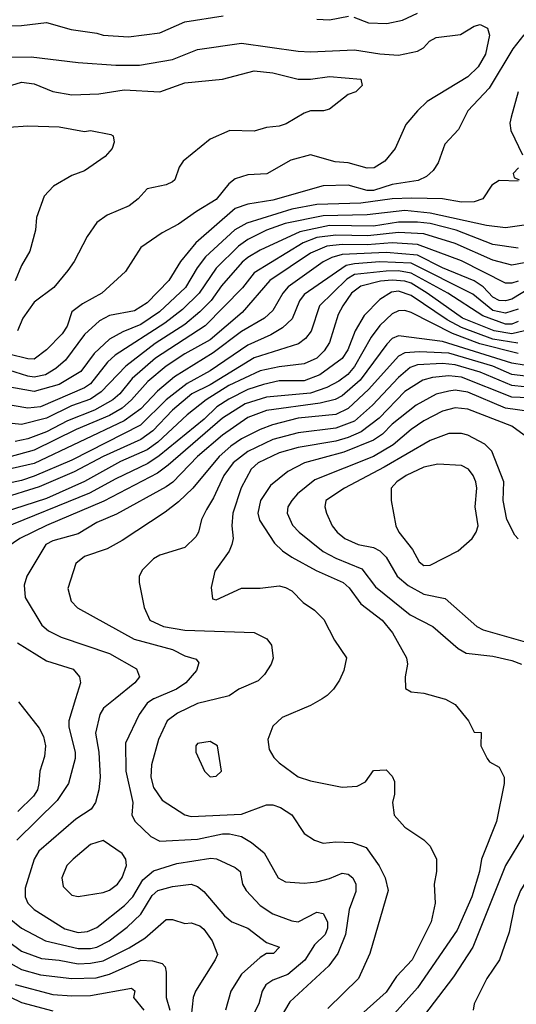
# Model space of a CAD drawing. Header units: inches. Extents: x 1793389 to 1900389, y 320802 to 470796.
# Tile 384 of 656: x 1827564 to 1829145, y 439028 to 442159. Entities that reach past the tile are written whole.
import ezdxf

# ---------------------------------------------------------------- set-up
doc = ezdxf.new("R2010")
doc.units = ezdxf.units.IN
doc.header["$MEASUREMENT"] = 0
doc.layers.add('B8423', color=7, linetype='Continuous')
doc.layers.add('B8424', color=7, linetype='Continuous')

msp = doc.modelspace()

# ---------------------------------------------------------------- linework, layer by layer
at = {"layer": 'B8423', "color": 2}
for points, elevation in [([(1827742.1, 440000), (1827720.7, 439930), (1827720.7, 439910), (1827741.3, 439830), (1827740.4, 439810), (1827719.3, 439730), (1827683.8, 439676.2), (1827554.9, 439550)], 362), ([(1827561, 439990), (1827625.9, 439905.9), (1827639.6, 439879.6), (1827646.7, 439850), (1827643.4, 439816.6), (1827628.4, 439770), (1827625.5, 439730), (1827620.5, 439710), (1827608, 439690), (1827558.6, 439641.4)], 358), ([(1827868.2, 440000), (1827830.7, 439970), (1827819.3, 439950), (1827805.7, 439890), (1827816.4, 439830), (1827820.5, 439750), (1827816.3, 439710), (1827805.5, 439670), (1827791.7, 439648.3), (1827742.9, 439617.1), (1827624.9, 439515.1), (1827610.4, 439490), (1827582, 439398), (1827582, 439370), (1827590.7, 439350), (1827610.8, 439330), (1827708.2, 439268.2), (1827750, 439257), (1827780.1, 439259.9), (1827810, 439272.7), (1827897.6, 439342.4), (1827924.7, 439370), (1827956.5, 439423.5), (1827990, 439452.2), (1828064.6, 439475.4), (1828173, 439493), (1828190.5, 439490.5), (1828250, 439462.8), (1828266, 439450), (1828273.4, 439410), (1828284.9, 439390), (1828330, 439342), (1828370, 439316.3), (1828430, 439293.4), (1828450, 439290.7), (1828510, 439320.7), (1828530, 439317.3), (1828543.8, 439290), (1828543.8, 439270), (1828536.4, 439250), (1828502.3, 439217.7), (1828471.2, 439168.8), (1828417.1, 439122.9), (1828370, 439105.1), (1828347.7, 439090), (1828336.3, 439070), (1828324.9, 439030), (1828284.4, 438950)], 366), ([(1827991, 440000), (1827990, 439999.6), (1827970, 439986), (1827944, 439950), (1827901.4, 439858.6), (1827902.4, 439770), (1827923.8, 439670), (1827921, 439630), (1827931.3, 439610), (1827981.4, 439561.4), (1828010, 439547.3), (1828130, 439553.7), (1828210, 439570.2), (1828232, 439570), (1828270, 439561.3), (1828302.3, 439542.3), (1828342, 439510), (1828386.8, 439430), (1828410, 439417.3), (1828470, 439413.4), (1828510, 439418), (1828550, 439428), (1828590, 439444.9), (1828610, 439442), (1828624, 439430), (1828634.4, 439410), (1828633.5, 439386.5), (1828612.7, 439330), (1828601.3, 439250), (1828577.1, 439190), (1828548, 439150), (1828424.4, 439035.6), (1828373, 438950)], 370), ([(1828191.7, 440000), (1828130, 439985.1), (1828066.4, 439953.6), (1828033.4, 439930), (1828006.4, 439870), (1827983.8, 439790), (1827981.6, 439750), (1827990, 439718), (1828017.3, 439677.3), (1828090, 439630.7), (1828110, 439625.5), (1828270, 439633), (1828350, 439662), (1828370, 439662), (1828393.8, 439653.8), (1828430.3, 439630.3), (1828470, 439571.3), (1828502, 439550), (1828530, 439540.7), (1828570, 439544.9), (1828622.8, 439542.8), (1828667.3, 439527.3), (1828708.3, 439468.3), (1828727.3, 439430), (1828736.3, 439390), (1828678.8, 439190), (1828642.8, 439110), (1828544.7, 439015.3)], 374), ([(1828526.3, 440000), (1828490, 439978), (1828399.3, 439940.7), (1828370, 439913.2), (1828353.4, 439870), (1828358.5, 439838.5), (1828373.2, 439813.2), (1828390, 439796), (1828450, 439751.3), (1828490, 439738.8), (1828590, 439718.8), (1828638.6, 439721.4), (1828664.7, 439735.3), (1828690, 439772), (1828730, 439774), (1828750, 439754), (1828756.9, 439736.9), (1828756.9, 439696.9), (1828751, 439670), (1828756, 439630), (1828790, 439591.3), (1828850, 439551), (1828870, 439531), (1828890.7, 439490), (1828890.8, 439450), (1828882.8, 439410), (1828886, 439350), (1828874, 439290), (1828812.7, 439170), (1828763.6, 439116.4), (1828730, 439067), (1828650, 438995.1)], 378), ([(1828914.5, 440000), (1828918.8, 439998.8), (1828950, 439982), (1828992, 439930), (1829010, 439894), (1829032.7, 439892.7), (1829032, 439850), (1829052, 439810), (1829059.6, 439799.6), (1829090, 439782), (1829106, 439750), (1829106, 439730), (1829081, 439610), (1829033.4, 439490), (1829027.3, 439450), (1829003.1, 439370), (1828956.5, 439263.5), (1828830, 439080.9), (1828710, 438946.6)], 382), ([(1829226, 440000), (1829241, 439970), (1829266.8, 439930), (1829270.8, 439890), (1829294.4, 439794.4), (1829304.7, 439770), (1829304.7, 439750), (1829281, 439710), (1829240.4, 439659.6), (1829208, 439610), (1829170.3, 439569.7), (1829110.4, 439470), (1829006, 439210), (1828944.8, 439115.2), (1828787.3, 438910)], 386), ([(1829395.5, 440000), (1829438.8, 439890), (1829444.9, 439830), (1829439.3, 439780.7), (1829427.7, 439750), (1829395.8, 439704.2), (1829268, 439570), (1829158, 439390), (1829139, 439341), (1829122, 439258), (1829090.7, 439170), (1829050.6, 439110), (1829010.7, 439030), (1829007.3, 439010)], 390), ([(1827490, 439334), (1827570, 439270.4), (1827646.8, 439230), (1827750, 439205.5), (1827790, 439205.5), (1827810, 439210.3), (1827849.5, 439230), (1827906.3, 439273.7), (1827950, 439314.9), (1827985.9, 439374.1), (1828003.7, 439390), (1828050, 439403.1), (1828110, 439410.6), (1828130, 439402.8), (1828150, 439386.8), (1828216.3, 439310), (1828238.8, 439290), (1828290, 439270.4), (1828350, 439224.7), (1828391.3, 439210), (1828372, 439190), (1828350, 439189.2), (1828330, 439177.2), (1828270, 439123.7), (1828236.4, 439070), (1828219.1, 439010)], 362), ([(1827490, 439255.8), (1827570, 439197), (1827633.9, 439173.9), (1827690, 439168.9), (1827750, 439157.3), (1827790, 439158.5), (1827830, 439166.5), (1827912.5, 439207.5), (1827962, 439238), (1828030, 439297.3), (1828050, 439297.3), (1828090, 439284.9), (1828110, 439287.3), (1828137.3, 439277.3), (1828150, 439267.3), (1828176.3, 439230), (1828193.2, 439186.8), (1828186.8, 439170), (1828124, 439070), (1828116.3, 439050), (1828110.3, 438990)], 358), ([(1827511.2, 439171.2), (1827570, 439138.3), (1827630, 439121.7), (1827730, 439110.2), (1827807.5, 439112.5), (1827850, 439123.6), (1827950, 439168.8), (1827986.6, 439166.6), (1828017.5, 439157.5), (1828027.3, 439147.3), (1828030.6, 439130.6), (1828030.4, 439050), (1828042, 439010)], 354), ([(1827550, 439091.6), (1827670, 439059.6), (1827730, 439054.6), (1827790, 439056), (1827919.8, 439079.8), (1827930.9, 439070.9), (1827926, 439050), (1827959.1, 439010)], 350), ([(1827494.9, 439070), (1827570, 439034), (1827670, 439007.4)], 346)]:
    msp.add_lwpolyline(points, dxfattribs=dict(at, elevation=elevation))
for points, elevation in [([(1828170, 439864), (1828130, 439858), (1828124.7, 439850), (1828124.7, 439830), (1828152, 439770), (1828170, 439752), (1828190, 439754), (1828206, 439770), (1828194, 439850)], 378), ([(1827830, 439548.7), (1827790, 439536), (1827734.8, 439490), (1827714.8, 439470), (1827698.8, 439430), (1827702.5, 439402.5), (1827730, 439374.8), (1827750, 439370.8), (1827830, 439384), (1827850, 439390.8), (1827876, 439410), (1827890, 439431.3), (1827904, 439470), (1827902, 439490), (1827890, 439508)], 370)]:
    msp.add_lwpolyline(points, close=True, dxfattribs=dict(at, elevation=elevation))
at = {"layer": 'B8424', "color": 2}
for points, elevation in [([(1827430, 442137.6), (1827570, 442140.7), (1827650, 442150.7), (1827728.3, 442128.3), (1827810, 442117.1), (1827830.4, 442110.4), (1827910, 442105.5), (1828010, 442118), (1828090, 442153), (1828211.9, 442171.9)], 318), ([(1828510, 442161.3), (1828550, 442158.7), (1828610.4, 442170.4)], 318), ([(1828628, 442168), (1828674, 442150), (1828732.1, 442147.9), (1828782.5, 442157.5), (1828830, 442180.5)], 318), ([(1827430, 442039.1), (1827600.9, 442040.9), (1827750, 442023.8), (1827870, 442014.9), (1827945.4, 442014.6), (1828050, 442032.7), (1828130, 442064.9), (1828270, 442084.9), (1828450, 442059.3), (1828490, 442057.1), (1828630, 442063.1), (1828710, 442050.4), (1828770, 442046.4), (1828830, 442059.3), (1828849.7, 442070.3), (1828868.4, 442091.6), (1828890, 442103.1), (1828967.3, 442112.7), (1829010, 442139.1), (1829030, 442144), (1829052.4, 442132.4), (1829059.1, 442110), (1829046, 442050), (1829023, 442010), (1828990, 441978), (1828860.5, 441899.5), (1828830.5, 441869.5), (1828793.4, 441826.6), (1828758.8, 441750), (1828726, 441710), (1828691.9, 441688.1), (1828670, 441687.3), (1828610, 441704.2), (1828567.7, 441707.7), (1828490, 441729.2), (1828427.5, 441712.5), (1828350.5, 441669.5), (1828290, 441666), (1828250, 441653.2), (1828230, 441637.2), (1828190, 441587.3), (1828126.8, 441550), (1828070, 441509.2), (1828018, 441482), (1827950, 441435.3), (1827901.4, 441358.6), (1827826, 441290), (1827763.8, 441256.2), (1827730.5, 441230), (1827715.2, 441184.8), (1827699.4, 441160.6), (1827650, 441109.6), (1827610, 441079.6), (1827590, 441080.5), (1827530, 441095.6)], 314), ([(1829168.5, 442111.5), (1829133.5, 442066.5), (1829058, 441942), (1828990.8, 441870), (1828961, 441810), (1828916.8, 441763.2), (1828895.9, 441704.1), (1828879.9, 441680.1), (1828858.8, 441661.2), (1828832, 441648), (1828750, 441635.8), (1828690, 441616), (1828670, 441616.4), (1828610, 441633.3), (1828530, 441631.2), (1828370, 441585.7), (1828290, 441573.3), (1828250, 441558.7), (1828124.4, 441450), (1828076.4, 441390), (1828039.3, 441330), (1827970, 441259.5), (1827930, 441233.6), (1827850, 441218.7), (1827818, 441202), (1827770, 441158), (1827710, 441077), (1827679.1, 441050), (1827646.8, 441030), (1827610, 441023.1), (1827590, 441025.3), (1827510, 441051)], 318), ([(1827490, 441936.3), (1827570, 441960.7), (1827610, 441955.5), (1827670, 441930.6), (1827730, 441920.5), (1827815.9, 441924.1), (1827896.7, 441936.7), (1828010, 441930.5), (1828090, 441958.7), (1828210, 441970.5), (1828310, 441997.1), (1828370, 441990.4), (1828450, 441970.5), (1828490, 441970.5), (1828550, 441979.1), (1828650, 441970.8), (1828654, 441950), (1828634, 441930), (1828610, 441922), (1828550, 441875.3), (1828530.7, 441869.3), (1828490, 441869.2), (1828470, 441862.7), (1828412.1, 441827.9), (1828390, 441820.7), (1828350, 441816.2), (1828310, 441805.1), (1828233.2, 441806.8), (1828170, 441779), (1828084.7, 441710), (1828071.3, 441690), (1828058, 441650), (1828050, 441644), (1828030, 441634), (1827970, 441622), (1827941, 441590), (1827912.5, 441567.5), (1827842.5, 441537.5), (1827810, 441514), (1827778.8, 441470), (1827737.3, 441390), (1827718, 441362), (1827672.5, 441307.5), (1827610, 441261.2), (1827574.8, 441210), (1827557.3, 441170)], 310), ([(1829150.4, 441929.6), (1829127.7, 441850), (1829124, 441830), (1829127.5, 441807.5), (1829164.7, 441730)], 322), ([(1827530, 441817.3), (1827590, 441822), (1827690, 441819.1), (1827770, 441804), (1827790, 441806.8), (1827854.8, 441794.8), (1827862, 441790), (1827864.7, 441770), (1827858.8, 441750), (1827836.1, 441723.9), (1827770, 441679.3), (1827730, 441664), (1827672, 441630), (1827642, 441598), (1827618, 441530), (1827614.8, 441490), (1827596.9, 441423.1), (1827570, 441378), (1827550, 441329.3)], 306), ([(1829151.6, 441688.4), (1829134, 441670), (1829138, 441658), (1829154, 441650)], 322), ([(1829150, 441646), (1829090, 441648), (1829067.1, 441632.9), (1829038, 441590), (1829010, 441580.7), (1828970, 441579.6), (1828909.6, 441589.6), (1828811.9, 441591.9), (1828750, 441589.8), (1828650, 441575.5), (1828510, 441572), (1828430, 441556.4), (1828287.1, 441512.9), (1828249.2, 441490.8), (1828155.1, 441404.9), (1828128.8, 441370), (1828092.3, 441307.7), (1828008.8, 441230), (1827950.1, 441189.9), (1827893, 441167), (1827850, 441143), (1827801.6, 441098.4), (1827759, 441041), (1827690, 440999.3), (1827610, 440977.3), (1827490, 440998.3)], 322), ([(1829170, 441506.3), (1829110, 441497.4), (1829050, 441505.1), (1828870, 441543.7), (1828790, 441552.5), (1828670, 441539.3), (1828530, 441535.9), (1828408.6, 441511.4), (1828350, 441489.7), (1828290, 441460.4), (1828260.7, 441439.3), (1828190, 441369.6), (1828134.9, 441290), (1828082.3, 441237.7), (1828025.8, 441194.2), (1827867.6, 441092.4), (1827844.2, 441070), (1827790, 441001.1), (1827770, 440988.7), (1827630, 440928.7), (1827590, 440923.5), (1827510, 440938.3)], 326), ([(1829150, 441433), (1829070, 441444.4), (1828952.7, 441490), (1828870, 441511.4), (1828830, 441516), (1828770, 441515.9), (1828690, 441502.9), (1828550, 441504.8), (1828455.5, 441484.5), (1828330, 441426.9), (1828290, 441403.5), (1828272, 441388), (1828206.8, 441313.2), (1828173.7, 441266.3), (1828138, 441230), (1828090.3, 441190), (1827995.3, 441130), (1827902, 441058), (1827824, 440976), (1827790, 440953.1), (1827728.7, 440931.3), (1827650, 440891.9), (1827570, 440872.4), (1827390, 440891.3)], 330), ([(1829170, 441386), (1829130, 441379.1), (1829070, 441394.8), (1828950, 441447.4), (1828850, 441478.8), (1828770, 441482.3), (1828672.2, 441472.2), (1828570, 441473.7), (1828510, 441466.3), (1828466.7, 441450), (1828310, 441354.7), (1828273.5, 441306.5), (1828154.2, 441185.8), (1827996.7, 441083.3), (1827922.1, 441017.9), (1827883.1, 440970), (1827860.3, 440950), (1827802.4, 440917.6), (1827716.2, 440883.8), (1827650, 440848.8), (1827590, 440826.4), (1827550, 440818)], 334), ([(1829150, 441328.4), (1829130, 441321.1), (1829110, 441321.3), (1828970, 441393.1), (1828830, 441444.4), (1828749.8, 441449.8), (1828670, 441443.4), (1828590, 441444.5), (1828541.2, 441438.8), (1828490, 441417.3), (1828360.4, 441330), (1828271.9, 441228.1), (1828170, 441141), (1828090, 441097.3), (1828030, 441057.7), (1827971.7, 441008.3), (1827920.3, 440950), (1827890, 440924.2), (1827850, 440900.8), (1827743.8, 440856.2), (1827610, 440790.8), (1827530, 440767.7)], 338), ([(1829230, 441330.9), (1829130, 441270.9), (1829110, 441265.6), (1829090, 441266.6), (1829070, 441277.4), (1829038.9, 441310), (1829010, 441328.7), (1828910, 441370.8), (1828830, 441410.6), (1828730, 441419.5), (1828590, 441412.3), (1828557.1, 441402.9), (1828530, 441389.7), (1828418.4, 441310), (1828401.3, 441290), (1828370, 441235.1), (1828343, 441210), (1828270, 441168.3), (1828180, 441100), (1828056.7, 441023.3), (1828002.3, 440977.7), (1827950, 440921.7), (1827896.5, 440883.5), (1827610, 440747.8), (1827390, 440697.7)], 342), ([(1829150, 441238.8), (1829110, 441226), (1829070, 441235), (1829006.3, 441286.4), (1828810, 441385.2), (1828710, 441389.1), (1828630, 441383.4), (1828602.7, 441377.3), (1828470, 441285.6), (1828454.7, 441265.3), (1828431.5, 441208.5), (1828400.2, 441179.8), (1828363.2, 441156.8), (1828290, 441124.4), (1828170, 441042.3), (1828097.2, 441002.8), (1828030.3, 440950), (1827948.5, 440870), (1827730, 440758.8), (1827610, 440707.8), (1827570, 440694), (1827470, 440673.3)], 346), ([(1829150, 441199.3), (1829130, 441191.6), (1829110, 441190.7), (1829037.8, 441217.8), (1828926.3, 441290), (1828810, 441353.8), (1828770, 441360.6), (1828730, 441360.2), (1828630, 441348.8), (1828605.6, 441334.4), (1828518.4, 441250), (1828491.5, 441168.5), (1828474.1, 441145.9), (1828451.6, 441128.4), (1828310, 441083.9), (1828170, 440997.8), (1828112.4, 440970), (1828050, 440917.7), (1827988, 440852), (1827950, 440824.5), (1827829.5, 440770.5), (1827738.1, 440721.9), (1827626.2, 440673.8), (1827504, 440636)], 350), ([(1829170.1, 441169.9), (1829130, 441159.9), (1829074, 441170), (1828973.6, 441210), (1828861.3, 441290), (1828810, 441321.1), (1828790, 441328.2), (1828750, 441331.3), (1828712, 441328), (1828650, 441312.3), (1828620.3, 441290), (1828592.4, 441250), (1828578, 441222), (1828550, 441133.2), (1828533.3, 441106.7), (1828510, 441083), (1828470, 441065.4), (1828390, 441056), (1828330, 441042.7), (1828230, 440995.8), (1828157.6, 440950), (1828097, 440903), (1828003.6, 440816.4), (1827970, 440792), (1827885.1, 440754.9), (1827770, 440690.9), (1827650, 440636.4), (1827508.5, 440591.5)], 354), ([(1829149.4, 441130.6), (1829070, 441143), (1828970, 441180.2), (1828924.7, 441204.7), (1828810, 441282), (1828770, 441296.1), (1828747.5, 441292.5), (1828710.5, 441270), (1828660.8, 441219.2), (1828631.8, 441170), (1828608.8, 441110), (1828590, 441081.6), (1828519.3, 441030), (1828470, 441011.1), (1828390, 441010.9), (1828340.4, 440999.6), (1828290, 440983.5), (1828230, 440953.1), (1828191.6, 440928.4), (1828151.4, 440888.6), (1828008.1, 440771.9), (1827972.3, 440747.7), (1827870, 440699.8), (1827786.4, 440653.6), (1827510, 440541.1)], 358), ([(1829150, 441098.2), (1829028.8, 441128.8), (1828941.4, 441161.4), (1828810, 441227.8), (1828790, 441235.1), (1828770, 441233.6), (1828750, 441223.6), (1828710, 441187.3), (1828682.6, 441150), (1828630, 441056.9), (1828608.5, 441031.5), (1828579.3, 441010), (1828542, 440990), (1828490, 440971.8), (1828350, 440959.3), (1828282.1, 440937.9), (1828210, 440892.3), (1828037.2, 440742.8), (1828002.5, 440717.5), (1827832, 440628), (1827650, 440551), (1827564.9, 440510), (1827507.3, 440470)], 362), ([(1829170, 441061.2), (1829130, 441067), (1828910, 441136.5), (1828770, 441153.6), (1828750, 441145.6), (1828732.3, 441127.7), (1828647.3, 441012.7), (1828590, 440963.5), (1828568.3, 440951.7), (1828520, 440940), (1828350, 440916.8), (1828290, 440894), (1828210, 440838.3), (1828130.2, 440769.8), (1828051.1, 440688.9), (1828030, 440674.3), (1827872.6, 440587.4), (1827810, 440560.5), (1827750, 440524.2), (1827670, 440502.4), (1827647.7, 440490), (1827587.3, 440390), (1827578.5, 440361.5), (1827581.6, 440321.6), (1827634.4, 440234.4), (1827656.1, 440216.1), (1827696.1, 440196.1), (1827850, 440143.8), (1827935.5, 440095.5), (1827946, 440070), (1827930.8, 440050), (1827868.2, 440000)], 366), ([(1829174.1, 441025.9), (1829130, 441030.7), (1829070, 441057.3), (1828930, 441098.6), (1828836.9, 441103.1), (1828790, 441099.8), (1828770, 441089.6), (1828675.4, 440984.6), (1828610, 440922.6), (1828570, 440903.9), (1828450, 440892), (1828369.2, 440870.8), (1828330, 440856.4), (1828270, 440826), (1828236.4, 440803.6), (1828198.7, 440770), (1828115.5, 440670), (1828070, 440626.6), (1828026.7, 440593.3), (1827890, 440502.7), (1827843, 440477), (1827770, 440452), (1827742.8, 440430), (1827717.3, 440350), (1827727.7, 440310), (1827748.5, 440288.5), (1827929, 440189), (1828050, 440157), (1828090, 440136.3), (1828126, 440126), (1828134.4, 440114.4), (1828127.3, 440090), (1828093.4, 440050), (1828062.8, 440030), (1827991, 440000)], 370), ([(1829170, 440991.5), (1829130, 440995.9), (1829030, 441038.5), (1828950, 441061.5), (1828910, 441066), (1828830, 441062.3), (1828806.8, 441053.2), (1828770, 441022), (1828686.9, 440933.1), (1828630, 440882.7), (1828570, 440860.3), (1828450, 440845.3), (1828370, 440823.9), (1828290, 440785.7), (1828243.7, 440750), (1828213.7, 440710), (1828181.2, 440638.8), (1828158.3, 440601.7), (1828143, 440570), (1828133.4, 440530), (1828125.2, 440514.8), (1828090, 440481.2), (1828010, 440456), (1827990, 440445.2), (1827954.8, 440410), (1827944.7, 440390), (1827944.7, 440370), (1827960.7, 440290), (1827978.8, 440250), (1828022, 440230), (1828090, 440218.4), (1828310.4, 440210.4), (1828350.4, 440190.4), (1828366, 440170), (1828370.9, 440129.1), (1828364.7, 440110), (1828343.5, 440076.5), (1828323.5, 440056.5), (1828262, 440030), (1828230.6, 440009.4), (1828191.7, 440000)], 374), ([(1829210, 440955.8), (1829130, 440959.3), (1828970, 441022.8), (1828930, 441026.4), (1828878.2, 441021.8), (1828847.1, 441012.9), (1828790, 440977.4), (1828707.8, 440892.2), (1828650.9, 440849.1), (1828610, 440830.8), (1828570, 440819.3), (1828450, 440799.2), (1828390, 440781.7), (1828323, 440750), (1828300.4, 440730), (1828269, 440671), (1828242.4, 440590), (1828239.3, 440550), (1828244, 440510), (1828238.8, 440490), (1828230.5, 440469.5), (1828185.4, 440405.4), (1828174, 440354), (1828178, 440318), (1828190, 440314), (1828270, 440351.3), (1828330, 440351.3), (1828390, 440358.8), (1828410, 440354), (1828430, 440342.8), (1828465.8, 440305.8), (1828502, 440282), (1828532.3, 440252.3), (1828566.4, 440186.4), (1828604.7, 440130), (1828596, 440090), (1828581.4, 440058.6), (1828562.8, 440030), (1828542.8, 440010), (1828526.3, 440000)], 378), ([(1829263.3, 440903.3), (1829110, 440924.5), (1828990, 440975.3), (1828950, 440981), (1828930, 440978.5), (1828890, 440968.2), (1828826.1, 440933.9), (1828750, 440872.8), (1828718.8, 440841.2), (1828690, 440822.3), (1828596.1, 440783.9), (1828470.2, 440749.8), (1828417.6, 440722.4), (1828362.3, 440677.7), (1828330.4, 440630), (1828321.6, 440590), (1828327.3, 440567.3), (1828374.7, 440494.7), (1828400.7, 440470), (1828430, 440450.5), (1828507.5, 440407.5), (1828594, 440370), (1828612.8, 440352.8), (1828650, 440302), (1828717.3, 440250), (1828750.7, 440210), (1828794.8, 440130), (1828798.8, 440110), (1828791.3, 440070), (1828792, 440032), (1828810, 440022), (1828850, 440018), (1828914.5, 440000)], 382), ([(1829181.2, 440830), (1829130, 440867), (1828990, 440921.1), (1828950, 440924.7), (1828910, 440914.7), (1828850, 440883.5), (1828810, 440856.3), (1828752.5, 440807.5), (1828690.5, 440770), (1828503.7, 440696.3), (1828448.1, 440651.9), (1828430.4, 440630), (1828418, 440610), (1828415.5, 440590), (1828432.1, 440552.1), (1828453.4, 440530), (1828530, 440468.7), (1828570, 440447), (1828652.8, 440412.8), (1828696.3, 440356.3), (1828806.6, 440266.6), (1828878.8, 440230), (1828959.5, 440159.5), (1828985.3, 440145.3), (1829070, 440135.8), (1829130, 440121.6), (1829161, 440110)], 386), ([(1829150, 440508.7), (1829140.1, 440520.1), (1829114.5, 440570), (1829102.9, 440630), (1829104.5, 440690), (1829067, 440787), (1829044, 440810), (1828990, 440838), (1828970, 440843.7), (1828930, 440843.7), (1828870, 440821.6), (1828724, 440736), (1828597.3, 440670), (1828538.8, 440630), (1828534.8, 440610), (1828540.7, 440590), (1828558.8, 440550), (1828574.8, 440530), (1828598.8, 440510), (1828641, 440490), (1828690, 440480.4), (1828710, 440470.5), (1828730.5, 440450), (1828765.5, 440390), (1828800.5, 440360.5), (1828850, 440332.7), (1828918.5, 440318.5), (1829018.8, 440230), (1829039.2, 440219.2), (1829210, 440170.4)], 390), ([(1827557.3, 440177.3), (1827650, 440120.5), (1827734, 440094), (1827754.8, 440070), (1827757.3, 440050), (1827742.1, 440000)], 362)]:
    msp.add_lwpolyline(points, dxfattribs=dict(at, elevation=elevation))
at = {"layer": 'B8424', "color": 2, "elevation": 394}
msp.add_lwpolyline([(1828894.6, 440745.4), (1828850, 440736.9), (1828794, 440710), (1828764, 440690), (1828746.8, 440670), (1828746.8, 440630), (1828760.7, 440550), (1828770.7, 440530), (1828814.6, 440474.6), (1828835.2, 440435.2), (1828850, 440424), (1828870, 440424.9), (1828959, 440470), (1829004, 440510), (1829017.2, 440530), (1829022.7, 440550), (1829014, 440610), (1829018.4, 440670), (1829015.6, 440690), (1829007.3, 440710), (1828992, 440730), (1828970, 440741.6)], close=True, dxfattribs=at)

doc.saveas('drawing.dxf')
